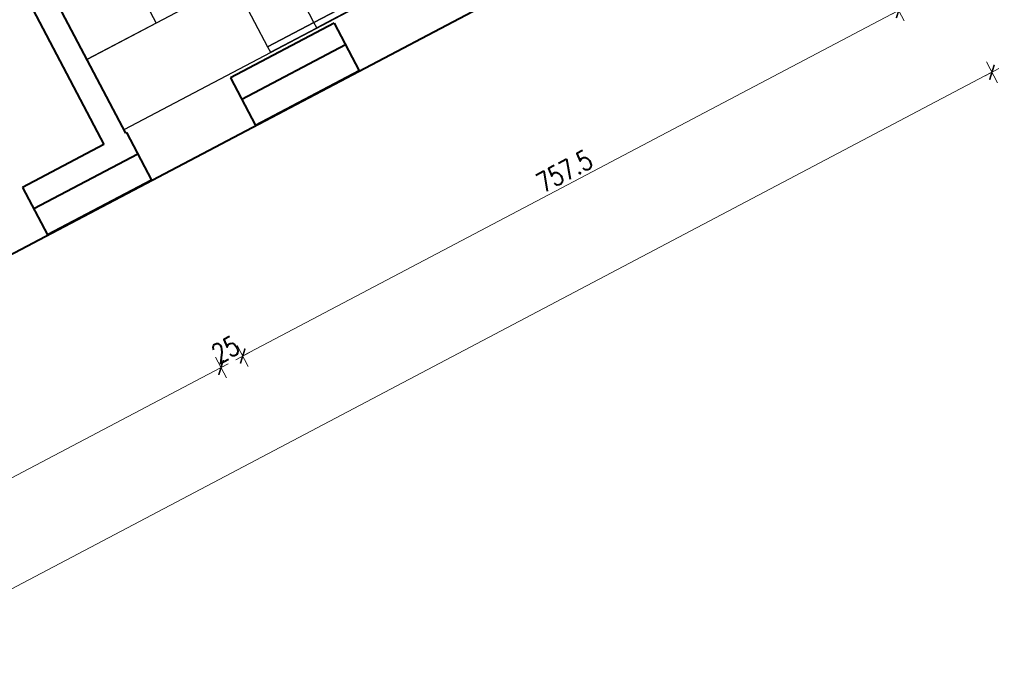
# Model space of a CAD drawing. Header units: metres. Extents: x 7408630 to 7411134, y 5569633 to 5570339.
# Tile 279 of 303: x 7410530 to 7410540, y 5569898 to 5569905. Entities that reach past the tile are written whole.
import ezdxf
from ezdxf.enums import TextEntityAlignment as Align

# ---------------------------------------------------------------- set-up
doc = ezdxf.new("R2010")
doc.units = ezdxf.units.M
doc.header["$MEASUREMENT"] = 0
doc.linetypes.add('CACHE', pattern=[9.525, 6.35, -3.175])
for name, color, linetype, lineweight in [('A_wymiarowanie n', 10, 'Continuous', 9), ('OPIS POM NOWE', 140, 'Continuous', 5), ('Opis_pom', 9, 'Continuous', 18), ('Sciany', 2, 'Continuous', 40)]:
    doc.layers.add(name, color=color, linetype=linetype, lineweight=lineweight)
doc.layers.add('IM-MATV', color=42, linetype='Continuous')
doc.layers.add('IM-TOURS', color=51, linetype='CACHE')
doc.styles.add('ARIAL', font='tahoma.ttf')
doc.styles.add('SIMPLEX', font='simplex.shx', dxfattribs={"width": 0.77})
doc.dimstyles.new('OL PB 200', dxfattribs={"dimscale": 4, "dimtxt": 5, "dimasz": 0.2, "dimexe": 10, "dimexo": 10, "dimgap": 1, "dimtad": 1, "dimdec": 1, "dimrnd": 0.5, "dimzin": 9, "dimdsep": 46, "dimtxsty": 'SIMPLEX', "dimblk": 'thick_MSz', "dimcen": 0.1, "dimdle": 8, "dimse1": 1, "dimse2": 1, "dimclrd": 256, "dimclre": 256, "dimclrt": 3, "dimadec": 1, "dimazin": 2, "dimtfac": 1, "dimtdec": 1, "dimtix": 1, "dimtofl": 0, "dimtmove": 2, "dimatfit": 3, "dimldrblk": 'thick_MSz', "dimfxl": 10, "dimfxlon": 1, "dimtolj": 1, "dimlwd": -1, "dimlwe": -1, "dimarcsym": 0})

# ---------------------------------------------------------------- blocks, each defined once
blk = doc.blocks.new('Tour TP ACTIF')
for points in [[(-0.536, 0), (-0.536, -0.062), (0, -0.062), (0, 0)], [(0, -0.062), (-0.536, -0.062), (-0.536, -0.692), (0, -0.692)], [(-0.536, -0.692), (-0.474, -0.692), (-0.474, -0.754), (-0.536, -0.754)], [(-0.062, -0.692), (0, -0.692), (0, -0.754), (-0.062, -0.754)], [(-0.488, -0.754), (-0.048, -0.754), (-0.048, -0.802), (-0.488, -0.802)], [(-0.474, -0.739), (-0.062, -0.739), (-0.062, -0.754), (-0.474, -0.754)]]:
    blk.add_lwpolyline(points, close=True)
at = {"linetype": 'CACHE'}
blk.add_lwpolyline([(-0.488, -0.778), (-0.072, -0.778), (-0.366, -1.072, -0.198912)], format="xyb", close=True, dxfattribs=at)
blk.add_lwpolyline([(-0.383, -1.055), (-0.072, -0.744), (-0.038, -0.778), (-0.349, -1.089)], close=True, dxfattribs=at)
blk.add_circle((-0.072, -0.778), 0.0025)
blk = doc.blocks.new('thick_MSz')
for p, q in [((0, 15), (0, -15)), ((-10, 0), (10, 0))]:
    blk.add_line(p, q)
at = {"const_width": 2, "elevation": 2}
blk.add_lwpolyline([(-7.1, -7.1), (7.1, 7.1)], dxfattribs=at)
blk = doc.blocks.new('*D265')
at = {"layer": 'A_wymiarowanie n'}
blk.add_line((60829.9, -199884.1), (63434.3, -199884.1), dxfattribs=at)
at = {"layer": 'DEFPOINTS', "color": 0}
for p in [(60829.1, -199581.6), (63435.1, -199581.6), (63435.1, -199884.1)]:
    blk.add_point(p, dxfattribs=at)
at = {"layer": 'A_wymiarowanie n', "xscale": 0.8, "yscale": 0.8, "zscale": 0.8, "rotation": 180}
blk.add_blockref('thick_MSz', (60829.1, -199884.1), dxfattribs=at)
at = {"layer": 'A_wymiarowanie n', "xscale": 0.8, "yscale": 0.8, "zscale": 0.8}
blk.add_blockref('thick_MSz', (63435.1, -199884.1), dxfattribs=at)
at = {"layer": 'A_wymiarowanie n', "color": 3, "insert": (62132.1, -199870.1), "char_height": 20, "attachment_point": 5, "style": 'SIMPLEX'}
blk.add_mtext('\\A1;2606', dxfattribs=at)
blk = doc.blocks.new('*D271')
at = {"layer": 'A_wymiarowanie n'}
blk.add_line((61690.4, -199783.9), (62596.5, -199783.9), dxfattribs=at)
at = {"layer": 'DEFPOINTS', "color": 0}
for p in [(61689.6, -199526.6), (62597.3, -199526.6), (62597.3, -199783.9)]:
    blk.add_point(p, dxfattribs=at)
at = {"layer": 'A_wymiarowanie n', "xscale": 0.8, "yscale": 0.8, "zscale": 0.8, "rotation": 180}
blk.add_blockref('thick_MSz', (61689.6, -199783.9), dxfattribs=at)
at = {"layer": 'A_wymiarowanie n', "xscale": 0.8, "yscale": 0.8, "zscale": 0.8}
blk.add_blockref('thick_MSz', (62597.3, -199783.9), dxfattribs=at)
at = {"layer": 'A_wymiarowanie n', "color": 3, "insert": (62143.4, -199769.9), "char_height": 20, "attachment_point": 5, "style": 'SIMPLEX'}
blk.add_mtext('\\A1;907.5', dxfattribs=at)
blk = doc.blocks.new('*D272')
at = {"layer": 'A_wymiarowanie n'}
for p, q in [((62596.5, -199783.9), (62595.7, -199783.9)), ((62623.1, -199783.9), (62623.9, -199783.9))]:
    blk.add_line(p, q, dxfattribs=at)
at = {"layer": 'DEFPOINTS', "color": 0}
for p in [(62597.3, -199526.6), (62622.3, -199526.6), (62622.3, -199783.9)]:
    blk.add_point(p, dxfattribs=at)
at = {"layer": 'A_wymiarowanie n', "xscale": 0.8, "yscale": 0.8, "zscale": 0.8}
blk.add_blockref('thick_MSz', (62597.3, -199783.9), dxfattribs=at)
at = {"layer": 'A_wymiarowanie n', "xscale": 0.8, "yscale": 0.8, "zscale": 0.8, "rotation": 180}
blk.add_blockref('thick_MSz', (62622.3, -199783.9), dxfattribs=at)
at = {"layer": 'A_wymiarowanie n', "color": 3, "insert": (62609.8, -199769.9), "char_height": 20, "attachment_point": 5, "style": 'SIMPLEX'}
blk.add_mtext('\\A1;25', dxfattribs=at)
blk = doc.blocks.new('*D273')
at = {"layer": 'A_wymiarowanie n'}
blk.add_line((62623.1, -199783.9), (63379.3, -199783.9), dxfattribs=at)
at = {"layer": 'DEFPOINTS', "color": 0}
for p in [(63380.1, -199512.6), (62622.3, -199526.6), (63380.1, -199783.9)]:
    blk.add_point(p, dxfattribs=at)
at = {"layer": 'A_wymiarowanie n', "xscale": 0.8, "yscale": 0.8, "zscale": 0.8, "rotation": 180}
blk.add_blockref('thick_MSz', (62622.3, -199783.9), dxfattribs=at)
at = {"layer": 'A_wymiarowanie n', "xscale": 0.8, "yscale": 0.8, "zscale": 0.8}
blk.add_blockref('thick_MSz', (63380.1, -199783.9), dxfattribs=at)
at = {"layer": 'A_wymiarowanie n', "color": 3, "insert": (63001.2, -199769.9), "char_height": 20, "attachment_point": 5, "style": 'SIMPLEX'}
blk.add_mtext('\\A1;757.5', dxfattribs=at)
blk = doc.blocks.new('A$C142d3faa')
at = {"layer": 'IM-MATV'}
for points in [[(3690.97361, -167.8261), (3770.97361, -167.8261), (3770.9815, -278.43973), (3690.97355, -278.44543)], [(3690.97355, -278.44543), (4103.8861, -278.41598), (4103.8861, -359.41598), (3690.97355, -359.44543)]]:
    blk.add_lwpolyline(points, close=True, dxfattribs=at)
at = {"layer": 'Sciany'}
for points in [[(1838.22536, 1656.60619), (-883.77464, 1656.60619), (-883.77464, 859.60619), (-960.77464, 859.60619), (-960.77464, -275.39381), (-600.77464, -275.39381), (-600.77464, -418.39381), (4503.72174, -418.39183), (4503.72174, 1121.60619), (3122.22536, 1121.60619)], [(3665.97355, -117.8261), (3665.97355, -363.39381)], [(3690.97355, -117.8261), (3690.97355, -363.39381)], [(3572.09945, -363.38896), (3572.09945, -418.39381)], [(3665.97355, -363.39074), (3572.09945, -363.39037)], [(3692.09945, -363.39084), (3690.97355, -363.39084)], [(3692.09945, -363.38896), (3692.09945, -418.39381)], [(3812.09945, -363.38896), (3812.09945, -418.39381)], [(3932.09945, -363.39178), (3812.09945, -363.39131)], [(3932.09945, -363.38896), (3932.09945, -418.39381)], [(3692.09945, -388.39084), (3572.09945, -388.39037)], [(3932.09945, -388.39178), (3812.09945, -388.39131)], [(3692.09945, -418.39381), (3572.09945, -418.39381)], [(3932.09945, -418.39381), (3812.09945, -418.39381)]]:
    blk.add_lwpolyline(points, dxfattribs=at)
at = {"layer": 'IM-TOURS', "yscale": 100, "zscale": 100}
for p, xscale, rotation in [((3860.57284, -359.15709), 100, 179.9968672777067), ((3967.77284, -359.16295), -100, 179.9968672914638)]:
    blk.add_blockref('Tour TP ACTIF', p, dxfattribs=dict(at, xscale=xscale, rotation=rotation))
at = {"layer": 'OPIS POM NOWE', "style": 'ARIAL'}
for tag, p in [('E1,4', (2085.45351, 1677.90272)), ('E1,4', (2642.56507, 1467.09858)), ('E1,4', (2887.55495, 1334.66914)), ('E1,1', (2346.15173, 945.30692)), ('E1,2', (2380.28977, 731.46058)), ('E1,4', (3248.92697, 423.56227)), ('E1,3', (2269.29047, 389.84746)), ('E1,5', (4145.39689, -41.41678))]:
    blk.add_attdef(tag, text='', height=23.936, dxfattribs=at).set_placement(p, align=Align.MIDDLE_CENTER)
at = {"layer": 'Opis_pom', "ltscale": 0.7, "style": 'ARIAL'}
for tag, p in [('B1,18', (784.17545, 4749.37691)), ('B1,21', (1474.16062, 4744.55225)), ('B1/17', (593.195, 4721.36004)), ('1,22', (2015.9973, 4715.61993)), ('1,23', (2643.87974, 4721.36004)), ('A1,1', (-123.27527, 4710.79271)), ('B1,1', (2964.21389, 4687.19476)), ('B1,19', (983.47704, 4684.25047)), ('A1,6', (-365.37937, 4657.22679)), ('A1,16', (198.20726, 4631.43636)), ('B1,20', (1267.19488, 4624.63245)), ('B1,3', (3298.01304, 4567.23582)), ('B1,4', (4545.10985, 4480.62225)), ('A1,5', (-782.1155, 4446.93269)), ('A1,2', (-186.91937, 4425.11232)), ('A1,15', (198.20726, 4391.00084)), ('B1,2', (2872.01208, 4302.45919)), ('A1,3', (-121.28956, 4150.90563)), ('B1,8', (2427.38319, 4053.12316)), ('B1,6', (4754.92624, 3940.33462)), ('A1,4', (-837.67923, 3920.77219)), ('B1,14', (401.20606, 3890.99898)), ('B1,13', (1255.28314, 3857.26479)), ('B1,10', (1961.59927, 3852.27607)), ('B1,5', (4487.88744, 3854.52406)), ('B1,9', (2126.78184, 3827.24689)), ('B1,7', (3203.17952, 3799.68363)), ('B1,11', (2118.65879, 3658.83867)), ('B1,12', (1949.47729, 3633.25719)), ('C1,2', (2894.60473, 3427.28336)), ('C1,3', (2160.24672, 3198.45588)), ('C1,1', (3129.25555, 2706.44899)), ('C1,4', (2077.33924, 2485.4131)), ('C1,5', (2131.38321, 2180.30979)), ('C1,10', (3196.04343, 2172.92088)), ('C1,9', (3215.99552, 1907.6342)), ('C1,6', (2168.07384, 1819.58528)), ('D0,18', (1348.65318, 1483.78164)), ('C1,8', (2890.19555, 1472.29709)), ('C1,7', (2247.74624, 1432.40489)), ('D,03', (680.14667, 1361.20684)), ('D0,15', (1769.82602, 1360.28568)), ('D,07', (301.65348, 1339.2086)), ('D0,6', (-189.6235, 1299.11733)), ('D0,8', (-573.60597, 1280.79442)), ('D0,4', (520.2942, 1181.60376)), ('D0,2', (1011.71883, 1184.66707)), ('D0,14', (1790.01141, 1156.00202)), ('D,05', (264.32997, 1077.69749)), ('D0,13', (1760.78024, 974.27002)), ('D0,09', (-770.07094, 944.55513)), ('D0,1', (999.98875, 928.60626)), ('D0,10', (-751.07239, 564.55801)), ('D0,11', (-751.07239, 336.73827)), ('D0,12', (198.7439, 306.39703))]:
    blk.add_attdef(tag, text='', height=11.968, dxfattribs=at).set_placement(p, align=Align.MIDDLE_CENTER)
at = {"layer": 'A_wymiarowanie n'}
for base, p1, p2, picture, middle in [((4448.72174, -620.70802), (3690.97355, -363.39381), (4448.72174, -349.40211), '*D273', (4069.84764, -606.70802)), ((3665.97355, -620.70802), (2758.22536, -363.39381), (3665.97355, -363.39381), '*D271', (3212.09945, -606.70802)), ((3690.97355, -620.70802), (3665.97355, -363.39381), (3690.97355, -363.39381), '*D272', (3678.47355, -606.70802)), ((4503.72174, -720.90121), (1897.72174, -418.39183), (4503.72174, -418.39183), '*D265', (3200.72174, -706.90121))]:
    dim = blk.add_linear_dim(base=base, p1=p1, p2=p2, dimstyle='OL PB 200', dxfattribs=at)
    dim.commit()
    dim.dimension.update_dxf_attribs({"geometry": picture, "text_midpoint": middle, "insert": (-58931.34199, 199163.19449)})

msp = doc.modelspace()

# ---------------------------------------------------------------- block references
at = {"xscale": 0.01, "yscale": 0.01, "zscale": 0.01, "rotation": 27.75854060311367}
msp.add_blockref('A$C142d3faa', (7410496.7794, 5569889.66285), dxfattribs=at)

doc.saveas('drawing.dxf')
